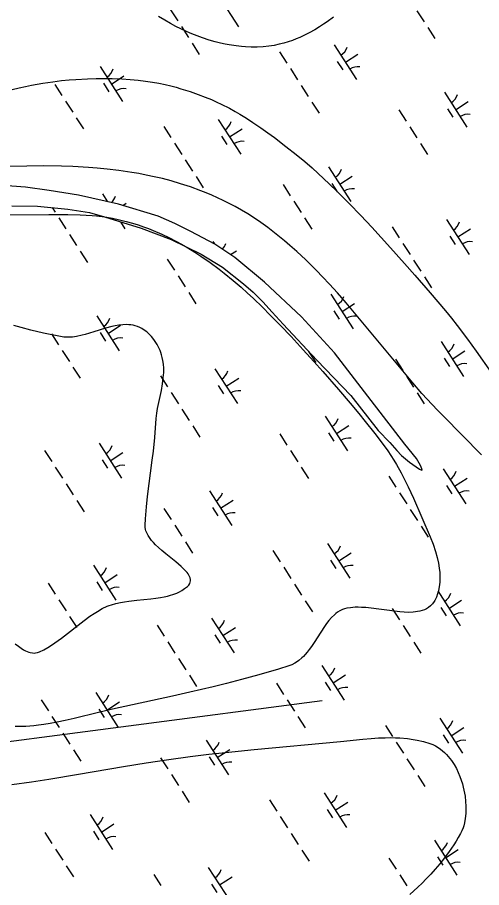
# Model space of a CAD drawing. Extents: x 3937982 to 3958556, y 219448 to 241894.
# Drawn here: x 3946650 to 3947210, y 232709 to 233760 of the extents above; entities that cross this region are included whole.
import ezdxf

# ---------------------------------------------------------------- set-up
doc = ezdxf.new("R2010")
doc.units = 0
for name, color, linetype in [('V-SITE-VEGE', 7, 'Continuous'), ('V-TOPO-SHOR', 7, 'Continuous'), ('V-UTIL-LINE', 7, 'Continuous'), ('V-WETL-SWMP', 7, 'Continuous')]:
    doc.layers.add(name, color=color, linetype=linetype)

msp = doc.modelspace()

# ---------------------------------------------------------------- linework, layer by layer
at = {"layer": 'V-SITE-VEGE'}
for points in [[(3947031.275, 233759.958), (3947023.659, 233754.432), (3947019.298, 233751.467), (3947014.303, 233748.253), (3947008.581, 233744.813), (3947002.028, 233741.182), (3946994.512, 233737.44), (3946990.491, 233735.623), (3946986.195, 233733.827), (3946981.603, 233732.07), (3946976.694, 233730.381), (3946971.441, 233728.789), (3946965.823, 233727.337), (3946959.812, 233726.069), (3946953.377, 233725.041), (3946946.488, 233724.316), (3946939.109, 233723.974), (3946932.029, 233724.009), (3946924.927, 233724.337), (3946920.173, 233724.714), (3946913.822, 233725.416), (3946905.329, 233726.702), (3946900.465, 233727.618), (3946894.899, 233728.822), (3946888.528, 233730.401), (3946881.239, 233732.478), (3946872.901, 233735.193), (3946863.374, 233738.749), (3946858.293, 233740.838), (3946852.878, 233743.213), (3946847.105, 233745.917), (3946840.957, 233748.989), (3946834.409, 233752.48), (3946827.444, 233756.445), (3946820.032, 233760.951)], [(3946651.611, 233674.781), (3946659.338, 233676.5), (3946666.604, 233677.978), (3946680.275, 233680.411), (3946692.272, 233682.181), (3946702.78, 233683.459), (3946711.976, 233684.374), (3946720.016, 233685.019), (3946734.055, 233685.814), (3946744.547, 233686.125), (3946752.387, 233686.205), (3946764.091, 233686.08), (3946775.707, 233685.662), (3946785.89, 233685.005), (3946795.432, 233684.081), (3946804.367, 233682.945), (3946812.731, 233681.642), (3946820.558, 233680.207), (3946827.878, 233678.675), (3946834.724, 233677.069), (3946841.131, 233675.42), (3946847.117, 233673.743), (3946858.295, 233670.255), (3946868.017, 233666.835), (3946876.473, 233663.558), (3946883.833, 233660.47), (3946890.238, 233657.599), (3946895.814, 233654.955), (3946905.505, 233650.033), (3946912.714, 233646.095), (3946918.084, 233643.001), (3946926.082, 233638.13), (3946934.001, 233632.986), (3946943.461, 233626.531), (3946952.093, 233620.434), (3946959.997, 233614.673), (3946973.911, 233604.091), (3946986.096, 233594.338), (3946996.459, 233585.667), (3947005.327, 233577.966), (3947012.954, 233571.138), (3947026.051, 233558.961), (3947035.707, 233549.626), (3947050.012, 233535.268), (3947064.209, 233520.446), (3947077.412, 233506.333), (3947100.207, 233481.514), (3947117.052, 233462.76), (3947129.544, 233448.604), (3947148.068, 233427.182), (3947166.335, 233405.51), (3947173.712, 233396.473), (3947180.497, 233387.865), (3947192.926, 233371.444), (3947203.543, 233356.84), (3947221.725, 233330.982)], [(3946643.402, 233672.789), (3946651.611, 233674.781)], [(3947210.111, 233231.815), (3947163.783, 233278.606), (3947156.922, 233285.579), (3947150.407, 233292.397), (3947138.113, 233305.76), (3947126.919, 233318.448), (3947046.385, 233415.318), (3947035.914, 233427.262), (3947026.528, 233437.615), (3947018.115, 233446.585), (3947010.58, 233454.355), (3947003.84, 233461.089), (3946997.819, 233466.928), (3946986.991, 233477.01), (3946978.601, 233484.453), (3946972.145, 233489.962), (3946962.186, 233498.1), (3946951.872, 233506.079), (3946943.703, 233512.027), (3946935.693, 233517.491), (3946927.847, 233522.511), (3946920.169, 233527.125), (3946912.661, 233531.364), (3946905.323, 233535.263), (3946898.159, 233538.847), (3946891.169, 233542.145), (3946884.35, 233545.176), (3946877.704, 233547.967), (3946871.228, 233550.531), (3946858.58, 233555.135), (3946846.613, 233559.024), (3946835.308, 233562.315), (3946824.64, 233565.099), (3946814.582, 233567.454), (3946805.11, 233569.451), (3946796.195, 233571.14), (3946787.809, 233572.576), (3946772.023, 233574.886), (3946758.158, 233576.535), (3946745.997, 233577.702), (3946735.337, 233578.536), (3946716.67, 233579.597), (3946702.672, 233580.092), (3946681.704, 233580.416), (3946660.819, 233580.307), (3946609.752, 233579.347)], [(3946635.126, 233521.493), (3946687.559, 233521.929), (3946700.669, 233521.888), (3946710.497, 233521.741), (3946725.234, 233521.278), (3946739.966, 233520.446), (3946745.147, 233520.014), (3946755.127, 233518.826), (3946764.411, 233517.302), (3946773.049, 233515.523), (3946781.085, 233513.559), (3946788.565, 233511.464), (3946795.526, 233509.285), (3946802.008, 233507.058), (3946808.043, 233504.814), (3946813.665, 233502.579), (3946824.106, 233498.043), (3946833.131, 233493.732), (3946840.942, 233489.706), (3946847.711, 233485.997), (3946853.576, 233482.618), (3946863.72, 233476.412), (3946871.222, 233471.528), (3946882.295, 233463.854), (3946893.152, 233455.797), (3946899.226, 233451.06), (3946910.271, 233442.059), (3946919.602, 233434.049), (3946927.546, 233426.945), (3946934.358, 233420.645), (3946946.009, 233409.438), (3946954.588, 233400.88), (3946967.3, 233387.789), (3946979.958, 233374.385), (3946994.757, 233358.441)], [(3946755.803, 233384.422), (3946741.981, 233380.091), (3946731.63, 233376.994), (3946727.776, 233375.995), (3946721.083, 233374.586), (3946716.125, 233373.891), (3946712.445, 233373.621), (3946709.713, 233373.576), (3946705.66, 233373.793), (3946701.668, 233374.385), (3946681.102, 233378.686), (3946665.668, 233382.266), (3946654.128, 233385.219), (3946645.51, 233387.615)], [(3946671.532, 232992.404), (3946673.848, 232992.849), (3946676.138, 232993.666), (3946681.331, 232996.191), (3946686.177, 232998.9), (3946690.699, 233001.704), (3946694.922, 233004.53), (3946702.807, 233010.232), (3946730.238, 233031.654), (3946737.1, 233036.672), (3946742.257, 233040.176), (3946746.136, 233042.617), (3946751.975, 233045.927), (3946757.836, 233048.741), (3946760.501, 233049.808), (3946763.176, 233050.733), (3946768.593, 233052.261), (3946773.915, 233053.416), (3946779.084, 233054.301), (3946784.059, 233054.991), (3946793.617, 233056.052), (3946810.615, 233057.756), (3946816.915, 233058.546), (3946822.332, 233059.386), (3946826.971, 233060.263), (3946830.936, 233061.168), (3946834.317, 233062.079), (3946837.203, 233062.98), (3946842.058, 233064.811), (3946845.526, 233066.421), (3946848.016, 233067.779), (3946851.559, 233070.064), (3946854.856, 233072.684), (3946856.55, 233074.437), (3946857.707, 233076.188), (3946858.387, 233077.923), (3946858.657, 233079.635), (3946858.573, 233081.324), (3946858.188, 233082.991), (3946857.552, 233084.634), (3946856.7, 233086.25), (3946855.673, 233087.837), (3946854.5, 233089.397), (3946853.216, 233090.927), (3946850.332, 233093.948), (3946847.236, 233096.844), (3946840.866, 233102.263), (3946828.906, 233111.919), (3946824.022, 233116.015), (3946819.909, 233119.669), (3946816.524, 233122.917), (3946813.773, 233125.799), (3946811.568, 233128.348), (3946809.813, 233130.601), (3946807.343, 233134.341), (3946805.753, 233137.433), (3946804.844, 233139.774), (3946804.34, 233141.544), (3946803.875, 233144.216), (3946803.794, 233146.911), (3946804.211, 233154.534), (3946805.393, 233168.833), (3946806.757, 233181.349), (3946812.506, 233225.178), (3946813.841, 233236.139), (3946815.504, 233252.582), (3946817.058, 233275.598), (3946817.884, 233281.772), (3946818.889, 233287.57), (3946823.422, 233309.375), (3946824.886, 233317.559), (3946825.812, 233324.717), (3946826.238, 233330.973), (3946826.242, 233336.442), (3946825.914, 233341.217), (3946825.336, 233345.391), (3946824.591, 233349.039), (3946823.737, 233352.225), (3946822.824, 233355.011), (3946821.894, 233357.444), (3946819.95, 233361.695), (3946818.216, 233364.876), (3946816.751, 233367.26), (3946814.275, 233370.825), (3946811.451, 233374.385), (3946808.565, 233377.526), (3946805.696, 233380.152), (3946802.854, 233382.323), (3946800.046, 233384.094), (3946797.273, 233385.518), (3946794.541, 233386.634), (3946791.856, 233387.486), (3946789.218, 233388.109), (3946786.635, 233388.53), (3946784.104, 233388.784), (3946781.628, 233388.889), (3946776.772, 233388.739), (3946772.154, 233388.225), (3946767.775, 233387.463), (3946763.636, 233386.548), (3946755.803, 233384.422)], [(3946994.757, 233358.441), (3947007.512, 233344.48), (3947018.53, 233332.214), (3947037.503, 233310.559), (3947051.489, 233294.077), (3947061.848, 233281.533), (3947069.544, 233272.007), (3947080.982, 233257.497), (3947092.295, 233242.688), (3947096.707, 233236.597), (3947100.637, 233230.783), (3947104.153, 233225.245), (3947107.317, 233219.988), (3947112.927, 233209.973), (3947117.541, 233201.071), (3947121.385, 233193.196), (3947127.783, 233179.276), (3947147.929, 233132.614), (3947151.44, 233123.628), (3947154.303, 233115.116), (3947156.443, 233107.487), (3947157.952, 233100.731), (3947158.945, 233094.806), (3947159.525, 233089.641), (3947159.789, 233085.152), (3947159.816, 233081.263), (3947159.672, 233077.898), (3947159.41, 233074.988), (3947158.638, 233069.987), (3947157.77, 233066.327), (3947156.953, 233063.64), (3947155.439, 233059.712), (3947153.569, 233055.923), (3947152.642, 233054.368), (3947150.616, 233051.618), (3947148.398, 233049.322), (3947146.031, 233047.426), (3947143.542, 233045.877), (3947140.962, 233044.626), (3947138.31, 233043.641), (3947135.608, 233042.879), (3947132.878, 233042.312), (3947130.13, 233041.908), (3947127.384, 233041.648), (3947121.84, 233041.464), (3947116.417, 233041.624), (3947111.17, 233042.011), (3947070.161, 233047.184), (3947065.237, 233047.499), (3947061.043, 233047.604), (3947057.469, 233047.542), (3947051.847, 233047.084), (3947047.504, 233046.328), (3947044.413, 233045.509), (3947042.195, 233044.741), (3947039.047, 233043.32), (3947036.127, 233041.554), (3947034.134, 233040.075), (3947032.275, 233038.509), (3947028.822, 233035.132), (3947025.748, 233031.609), (3947022.977, 233028.05)], [(3947022.977, 233028.05), (3947020.458, 233024.523), (3947015.862, 233017.57), (3947007.856, 233005.001), (3947004.743, 233000.389), (3947001.923, 232996.49), (3946999.357, 232993.219), (3946997.026, 232990.497), (3946994.909, 232988.239), (3946992.99, 232986.369), (3946989.469, 232983.364), (3946986.678, 232981.365), (3946984.493, 232980.024), (3946981.052, 232978.285), (3946977.405, 232976.905), (3946964.828, 232973.001), (3946941.151, 232966.073), (3946920.339, 232960.384), (3946902.073, 232955.655), (3946886.045, 232951.684), (3946857.918, 232945.05), (3946836.77, 232940.289), (3946764.292, 232924.658), (3946747.607, 232920.616), (3946718.263, 232913.259), (3946707.228, 232910.703), (3946697.57, 232908.674), (3946689.118, 232907.101), (3946681.725, 232905.919), (3946675.259, 232905.057), (3946669.604, 232904.447), (3946659.719, 232903.75), (3946652.315, 232903.566), (3946646.769, 232903.64)], [(3946646.986, 233003.449), (3946650.771, 233000.475), (3946654.06, 232998.151), (3946656.915, 232996.371), (3946659.395, 232995.04), (3946661.55, 232994.067), (3946663.424, 232993.377), (3946665.052, 232992.904), (3946667.876, 232992.396), (3946669.971, 232992.304), (3946671.532, 232992.404)], [(3946805.092, 232859.819), (3946832.359, 232863.886), (3946858.242, 232867.318), (3946880.913, 232870.04), (3946900.766, 232872.242), (3946935.531, 232875.791), (3947039.864, 232885.652), (3947066.767, 232888.401), (3947076.884, 232889.267), (3947085.746, 232889.83), (3947093.502, 232890.121), (3947100.289, 232890.184), (3947106.228, 232890.066), (3947111.424, 232889.816), (3947120.513, 232889.007), (3947127.322, 232888.052), (3947132.426, 232887.123), (3947140.075, 232885.349), (3947147.712, 232883.09), (3947151.222, 232881.755), (3947154.493, 232880.18), (3947157.536, 232878.4), (3947160.369, 232876.455), (3947163, 232874.372), (3947165.446, 232872.18), (3947167.715, 232869.901), (3947169.818, 232867.558), (3947171.766, 232865.168), (3947173.568, 232862.749), (3947176.822, 232857.789), (3947179.581, 232852.858), (3947181.912, 232848.022), (3947183.863, 232843.336), (3947185.49, 232838.829), (3947186.831, 232834.53), (3947187.929, 232830.448), (3947188.813, 232826.594), (3947190.093, 232819.336), (3947190.802, 232813.006), (3947191.103, 232807.539), (3947191.122, 232802.835), (3947190.943, 232798.805), (3947190.642, 232795.356), (3947190.263, 232792.409), (3947189.344, 232787.432), (3947188.435, 232783.871), (3947187.63, 232781.311), (3947186.223, 232777.659), (3947184.572, 232774.264), (3947181.975, 232769.639), (3947179.313, 232765.183), (3947176.599, 232760.888), (3947170.988, 232752.641), (3947165.315, 232744.993), (3947159.656, 232737.909), (3947154.071, 232731.348), (3947148.603, 232725.265), (3947143.28, 232719.633), (3947138.132, 232714.415), (3947133.171, 232709.577), (3947123.544, 232700.662)], [(3946642.905, 232833.656), (3946666.639, 232836.93), (3946687.369, 232840.096), (3946723.586, 232846.087), (3946777.89, 232855.385), (3946805.092, 232859.819)]]:
    msp.add_lwpolyline(points, dxfattribs=at)
at = {"layer": 'V-TOPO-SHOR'}
msp.add_lwpolyline([(3946642.974, 233532.228), (3946673.75, 233531.821), (3946710.671, 233528.384), (3946736.683, 233524.065), (3946754.582, 233518.965), (3946798.878, 233505.27), (3946835.372, 233491.68), (3946871.66, 233473.967), (3946897.078, 233458.166), (3946922.44, 233438.241), (3946934.085, 233427.926), (3946946.011, 233416.426), (3946957.332, 233403.905), (3946970.54, 233389.296), (3947011.205, 233346.047), (3947052.019, 233303.09), (3947085.338, 233261.114), (3947099.138, 233246.647), (3947107.549, 233236.815), (3947113.508, 233230.845), (3947122.976, 233222.913), (3947134.941, 233214.506), (3947137.722, 233213.144), (3947138.316, 233213.43), (3947137.888, 233214.614), (3947136.469, 233218.61), (3947131.574, 233227.068), (3947117.518, 233244.486), (3947076.833, 233297.163), (3947032.529, 233354.747), (3946992.457, 233398.285), (3946947.797, 233440.113), (3946912.11, 233470.043), (3946888.022, 233485.974), (3946859.21, 233501.377), (3946839.75, 233510.915), (3946819.545, 233519.873), (3946771.576, 233534.352), (3946723.262, 233545.008), (3946688.139, 233550.63), (3946659.473, 233554.838), (3946632.11, 233556.968)], dxfattribs=at)
at = {"layer": 'V-UTIL-LINE'}
msp.add_lwpolyline([(3947017.468, 232934.651), (3945380.278, 232720.543)], dxfattribs=at)
at = {"layer": 'V-WETL-SWMP'}
for p, q in [((3946889.491, 233790.394), (3946916.553, 233748.351)), ((3946834.625, 233768.997), (3946843.285, 233755.543)), ((3947132.039, 233767.777), (3947140.699, 233754.323)), ((3946847.615, 233748.816), (3946856.275, 233735.362)), ((3947145.029, 233747.596), (3947153.689, 233734.142)), ((3946860.605, 233728.635), (3946869.265, 233715.181)), ((3947032.057, 233726.704), (3947059.119, 233684.66)), ((3946966.192, 233718.109), (3946974.852, 233704.655)), ((3947045.588, 233705.682), (3947060.724, 233715.424)), ((3946749.624, 233700.364), (3946776.686, 233658.321)), ((3947035.853, 233706.551), (3947042.348, 233696.461)), ((3946763.155, 233679.343), (3946778.29, 233689.085)), ((3946979.182, 233697.928), (3946987.842, 233684.474)), ((3946694.758, 233678.967), (3946703.418, 233665.513)), ((3946753.42, 233680.212), (3946759.915, 233670.122)), ((3946992.172, 233677.747), (3947000.832, 233664.293)), ((3947165.186, 233669.405), (3947192.248, 233627.362)), ((3946707.748, 233658.786), (3946716.407, 233645.333)), ((3947005.162, 233657.566), (3947013.821, 233644.113)), ((3947178.717, 233648.383), (3947193.853, 233658.126)), ((3947110.32, 233648.008), (3947118.98, 233634.554)), ((3947168.982, 233649.253), (3947175.477, 233639.162)), ((3946720.737, 233638.606), (3946729.397, 233625.152)), ((3946892.19, 233636.674), (3946919.252, 233594.631)), ((3946826.325, 233628.079), (3946834.984, 233614.625)), ((3946905.721, 233615.653), (3946920.856, 233625.395)), ((3947123.31, 233627.827), (3947131.97, 233614.373)), ((3946895.986, 233616.522), (3946902.48, 233606.431)), ((3946839.314, 233607.898), (3946847.974, 233594.445)), ((3947136.3, 233607.647), (3947144.96, 233594.193)), ((3946852.304, 233587.718), (3946860.964, 233574.264)), ((3947025.319, 233579.376), (3947052.381, 233537.332)), ((3946865.294, 233567.537), (3946873.954, 233554.083)), ((3947038.85, 233558.354), (3947053.986, 233568.096)), ((3946970.453, 233557.978), (3946979.113, 233544.525)), ((3947029.115, 233559.223), (3947035.61, 233549.133)), ((3946752.322, 233546.645), (3946758.358, 233537.268)), ((3946776.913, 233532.742), (3946780.989, 233535.365)), ((3946983.443, 233537.798), (3946992.103, 233524.344)), ((3946691.532, 233530.166), (3946695.117, 233524.596)), ((3946699.447, 233517.869), (3946708.107, 233504.415)), ((3946762.548, 233516.503), (3946762.613, 233516.402)), ((3946774.003, 233512.962), (3946779.385, 233504.601)), ((3946996.433, 233517.617), (3947005.092, 233504.163)), ((3947167.885, 233515.685), (3947194.947, 233473.642)), ((3947102.02, 233507.09), (3947110.68, 233493.637)), ((3947181.416, 233494.664), (3947196.551, 233504.406)), ((3946712.437, 233497.688), (3946721.097, 233484.234)), ((3946885.452, 233489.346), (3946887.413, 233486.299)), ((3947171.681, 233495.533), (3947178.176, 233485.443)), ((3946906.952, 233473.454), (3946914.118, 233478.067)), ((3947115.01, 233486.91), (3947123.67, 233473.456)), ((3946725.427, 233477.507), (3946734.087, 233464.054)), ((3946830.585, 233467.949), (3946839.245, 233454.495)), ((3947127.999, 233466.729), (3947136.659, 233453.275)), ((3946843.575, 233447.768), (3946852.235, 233434.314)), ((3947140.989, 233446.548), (3947149.649, 233433.094)), ((3946856.565, 233427.587), (3946865.225, 233414.134)), ((3947028.017, 233425.656), (3947055.08, 233383.613)), ((3947031.813, 233405.503), (3947038.308, 233395.413)), ((3947041.549, 233404.634), (3947056.684, 233414.377)), ((3946745.584, 233399.317), (3946772.647, 233357.273)), ((3946759.115, 233378.295), (3946774.251, 233388.037)), ((3946690.718, 233377.919), (3946699.378, 233364.466)), ((3946749.38, 233379.164), (3946755.875, 233369.074)), ((3947161.147, 233368.357), (3947188.209, 233326.314)), ((3946703.708, 233357.739), (3946712.368, 233344.285)), ((3947001.122, 233356.519), (3947009.782, 233343.065)), ((3947174.678, 233347.336), (3947189.813, 233357.078)), ((3947106.281, 233346.96), (3947114.941, 233333.506)), ((3947164.943, 233348.205), (3947171.438, 233338.115)), ((3946716.698, 233337.558), (3946725.358, 233324.104)), ((3946888.15, 233335.626), (3946915.212, 233293.583)), ((3946822.285, 233327.031), (3946830.945, 233313.578)), ((3946901.681, 233314.605), (3946916.817, 233324.347)), ((3947119.27, 233326.779), (3947127.93, 233313.326)), ((3946891.946, 233315.474), (3946898.441, 233305.384)), ((3946835.275, 233306.851), (3946843.935, 233293.397)), ((3947132.26, 233306.599), (3947140.92, 233293.145)), ((3946848.265, 233286.67), (3946856.925, 233273.216)), ((3947021.279, 233278.328), (3947048.342, 233236.285)), ((3946861.255, 233266.489), (3946869.915, 233253.035)), ((3947025.075, 233258.175), (3947031.57, 233248.085)), ((3947034.811, 233257.306), (3947049.946, 233267.049)), ((3946966.413, 233256.931), (3946975.073, 233243.477)), ((3946682.418, 233237.002), (3946691.078, 233223.548)), ((3946748.283, 233245.597), (3946775.345, 233203.554)), ((3946979.403, 233236.75), (3946988.063, 233223.296)), ((3946761.814, 233224.575), (3946776.95, 233234.318)), ((3946695.408, 233216.821), (3946704.068, 233203.367)), ((3946752.079, 233225.444), (3946758.574, 233215.354)), ((3946992.393, 233216.569), (3947001.053, 233203.115)), ((3947097.98, 233206.043), (3947106.64, 233192.589)), ((3947163.845, 233214.638), (3947190.908, 233172.594)), ((3946708.398, 233196.64), (3946717.058, 233183.187)), ((3947167.641, 233194.485), (3947174.136, 233184.395)), ((3947177.376, 233193.616), (3947192.512, 233203.358)), ((3946881.412, 233188.298), (3946908.474, 233146.255)), ((3947110.97, 233185.862), (3947119.63, 233172.408)), ((3946721.388, 233176.46), (3946730.048, 233163.006)), ((3946894.943, 233167.277), (3946910.079, 233177.019)), ((3946826.546, 233166.901), (3946835.206, 233153.447)), ((3946885.208, 233168.146), (3946891.703, 233158.056)), ((3947123.96, 233165.681), (3947132.62, 233152.227)), ((3946839.536, 233146.72), (3946848.196, 233133.267)), ((3947136.95, 233145.5), (3947145.61, 233132.047)), ((3946852.526, 233126.54), (3946861.186, 233113.086)), ((3947023.978, 233124.608), (3947051.04, 233082.565)), ((3946958.113, 233116.013), (3946966.773, 233102.559)), ((3947037.509, 233103.587), (3947052.645, 233113.329)), ((3947027.774, 233104.456), (3947034.269, 233094.365)), ((3946741.545, 233098.269), (3946768.607, 233056.226)), ((3946971.103, 233095.832), (3946979.763, 233082.379)), ((3946755.076, 233077.247), (3946770.212, 233086.99)), ((3946686.679, 233076.872), (3946695.339, 233063.418)), ((3946745.341, 233078.116), (3946751.836, 233068.026)), ((3946984.093, 233075.652), (3946992.753, 233062.198)), ((3947157.107, 233067.31), (3947184.17, 233025.266)), ((3946699.669, 233056.691), (3946708.329, 233043.237)), ((3946997.083, 233055.471), (3947005.743, 233042.017)), ((3947160.903, 233047.157), (3947167.398, 233037.067)), ((3947170.638, 233046.288), (3947185.774, 233056.03)), ((3946712.659, 233036.51), (3946721.319, 233023.056)), ((3947102.241, 233045.912), (3947110.901, 233032.459)), ((3946818.246, 233025.984), (3946826.906, 233012.53)), ((3946884.111, 233034.579), (3946911.173, 232992.535)), ((3946897.642, 233013.557), (3946912.777, 233023.299)), ((3947115.231, 233025.732), (3947123.891, 233012.278)), ((3946831.236, 233005.803), (3946839.896, 232992.349)), ((3946887.907, 233014.426), (3946894.402, 233004.336)), ((3947128.221, 233005.551), (3947136.881, 232992.097)), ((3946844.226, 232985.622), (3946852.885, 232972.168)), ((3947017.24, 232977.28), (3947044.302, 232935.237)), ((3946857.215, 232965.441), (3946865.875, 232951.988)), ((3947030.771, 232956.258), (3947045.907, 232966.001)), ((3946962.374, 232955.883), (3946971.034, 232942.429)), ((3947021.036, 232957.128), (3947027.531, 232947.037)), ((3946744.243, 232944.549), (3946771.306, 232902.506)), ((3946678.378, 232935.954), (3946687.038, 232922.5)), ((3946757.775, 232923.528), (3946772.91, 232933.27)), ((3946975.364, 232935.702), (3946984.024, 232922.248)), ((3946748.039, 232924.397), (3946754.534, 232914.306)), ((3946691.368, 232915.773), (3946700.028, 232902.32)), ((3946988.354, 232915.521), (3946997.014, 232902.068)), ((3947159.806, 232913.59), (3947186.868, 232871.547)), ((3947093.941, 232904.995), (3947102.601, 232891.541)), ((3947173.337, 232892.568), (3947188.473, 232902.311)), ((3946704.358, 232895.593), (3946713.018, 232882.139)), ((3947163.602, 232893.437), (3947170.097, 232883.347)), ((3946877.373, 232887.251), (3946904.435, 232845.207)), ((3947106.931, 232884.814), (3947115.591, 232871.36)), ((3946717.348, 232875.412), (3946726.008, 232861.958)), ((3946890.904, 232866.229), (3946906.039, 232875.971)), ((3946822.507, 232865.853), (3946831.167, 232852.4)), ((3946881.169, 232867.098), (3946887.664, 232857.008)), ((3947119.921, 232864.633), (3947128.581, 232851.18)), ((3946835.497, 232845.673), (3946844.156, 232832.219)), ((3947132.911, 232844.453), (3947141.57, 232830.999)), ((3946848.486, 232825.492), (3946857.146, 232812.038)), ((3947019.939, 232823.56), (3947047.001, 232781.517)), ((3946954.074, 232814.965), (3946962.734, 232801.512)), ((3947033.47, 232802.539), (3947048.605, 232812.281)), ((3946737.505, 232797.221), (3946764.568, 232755.178)), ((3947023.735, 232803.408), (3947030.23, 232793.318)), ((3946751.037, 232776.199), (3946766.172, 232785.942)), ((3946967.063, 232794.785), (3946975.723, 232781.331)), ((3946682.639, 232775.824), (3946691.299, 232762.37)), ((3946741.301, 232777.069), (3946747.796, 232766.978)), ((3946980.053, 232774.604), (3946988.713, 232761.15)), ((3947153.068, 232766.262), (3947180.13, 232724.219)), ((3946695.629, 232755.643), (3946704.289, 232742.189)), ((3946993.043, 232754.423), (3947001.703, 232740.969)), ((3947166.599, 232745.24), (3947181.735, 232754.983)), ((3947098.202, 232744.865), (3947106.862, 232731.411)), ((3947156.864, 232746.109), (3947163.359, 232736.019)), ((3946708.619, 232735.462), (3946717.279, 232722.009)), ((3946880.071, 232733.531), (3946907.134, 232691.488)), ((3946814.206, 232724.936), (3946822.866, 232711.482)), ((3946893.602, 232712.509), (3946908.738, 232722.252)), ((3947111.192, 232724.684), (3947119.852, 232711.23)), ((3946883.867, 232713.378), (3946890.362, 232703.288))]:
    msp.add_line(p, q, dxfattribs=at)
for points in [[(3946771.576, 233534.353), (3946723.263, 233545.008), (3946688.138, 233550.629), (3946659.474, 233554.838), (3946632.109, 233556.968)], [(3946642.974, 233532.229), (3946673.75, 233531.821), (3946710.671, 233528.385), (3946736.682, 233524.064), (3946754.582, 233518.966), (3946798.879, 233505.271), (3946835.371, 233491.68), (3946871.661, 233473.967), (3946897.078, 233458.166), (3946922.44, 233438.241), (3946934.086, 233427.925), (3946946.01, 233416.426), (3946957.332, 233403.905), (3946970.54, 233389.296), (3947011.205, 233346.046), (3947052.02, 233303.089), (3947085.338, 233261.115), (3947099.137, 233246.646), (3947107.549, 233236.814), (3947113.508, 233230.844), (3947122.976, 233222.912), (3947134.941, 233214.506), (3947137.722, 233213.144), (3947138.315, 233213.43), (3947137.888, 233214.614), (3947136.469, 233218.61), (3947131.573, 233227.069), (3947117.518, 233244.487), (3947076.832, 233297.163), (3947032.528, 233354.747), (3946992.457, 233398.284), (3946947.797, 233440.114), (3946912.111, 233470.043), (3946888.021, 233485.974), (3946859.211, 233501.378), (3946839.75, 233510.915), (3946819.544, 233519.872), (3946771.576, 233534.353)]]:
    msp.add_lwpolyline(points, dxfattribs=at)
for centre, start, end in [((3947030.838, 233729.036), 301.99668, 343.540338), ((3947060.738, 233682.585), 81.996677, 123.540335), ((3946748.404, 233702.697), 301.99668, 343.540338), ((3946778.304, 233656.245), 81.996677, 123.540335), ((3947163.967, 233671.738), 301.99668, 343.540338), ((3947193.867, 233625.286), 81.996677, 123.540335), ((3946890.97, 233639.007), 301.99668, 343.540338), ((3946920.87, 233592.555), 81.996677, 123.540335), ((3947024.1, 233581.708), 301.99668, 343.540338), ((3947054, 233535.257), 81.996677, 123.540335), ((3946751.103, 233548.977), 313.494979, 343.540338), ((3947166.665, 233518.018), 301.99668, 343.540338), ((3947196.565, 233471.566), 81.996677, 123.540335), ((3946884.232, 233491.679), 317.813326, 343.540338), ((3947026.798, 233427.989), 301.99668, 343.540338), ((3946744.365, 233401.649), 301.99668, 343.540338), ((3947056.698, 233381.537), 81.996677, 123.540335), ((3946774.265, 233355.198), 81.996677, 123.540335), ((3947159.927, 233370.69), 301.99668, 343.540338), ((3947189.827, 233324.238), 81.996677, 123.540335), ((3946886.931, 233337.959), 301.99668, 343.540338), ((3946916.831, 233291.507), 81.996677, 123.540335), ((3947020.06, 233280.661), 301.99668, 343.540338), ((3947049.96, 233234.209), 81.996677, 123.540335), ((3946747.064, 233247.93), 301.99668, 343.540338), ((3946776.964, 233201.478), 81.996677, 123.540335), ((3947162.626, 233216.97), 301.99668, 343.540338), ((3946880.193, 233190.631), 301.99668, 343.540338), ((3947192.526, 233170.519), 81.996677, 123.540335), ((3946910.093, 233144.179), 81.996677, 123.540335), ((3947022.759, 233126.941), 301.99668, 343.540338), ((3946740.326, 233100.602), 301.99668, 343.540338), ((3947052.659, 233080.489), 81.996677, 123.540335), ((3946770.226, 233054.15), 81.996677, 123.540335), ((3947155.888, 233069.642), 301.99668, 343.540338), ((3947185.788, 233023.191), 81.996677, 123.540335), ((3946882.891, 233036.911), 301.99668, 343.540338), ((3946912.792, 232990.46), 81.996677, 123.540335), ((3947016.021, 232979.613), 301.99668, 343.540338), ((3946743.024, 232946.882), 301.99668, 343.540338), ((3947045.921, 232933.161), 81.996677, 123.540335), ((3946772.924, 232900.43), 81.996677, 123.540335), ((3947158.587, 232915.923), 301.99668, 343.540338), ((3946876.153, 232889.583), 301.99668, 343.540338), ((3947188.487, 232869.471), 81.996677, 123.540335), ((3946906.053, 232843.132), 81.996677, 123.540335), ((3947018.719, 232825.893), 301.99668, 343.540338), ((3947048.619, 232779.441), 81.996677, 123.540335), ((3946736.286, 232799.554), 301.99668, 343.540338), ((3946766.186, 232753.102), 81.996677, 123.540335), ((3947151.849, 232768.595), 301.99668, 343.540338), ((3947181.749, 232722.143), 81.996677, 123.540335), ((3946878.852, 232735.864), 301.99668, 343.540338)]:
    msp.add_arc(centre, 17.623, start, end, dxfattribs=at)

doc.saveas('drawing.dxf')
